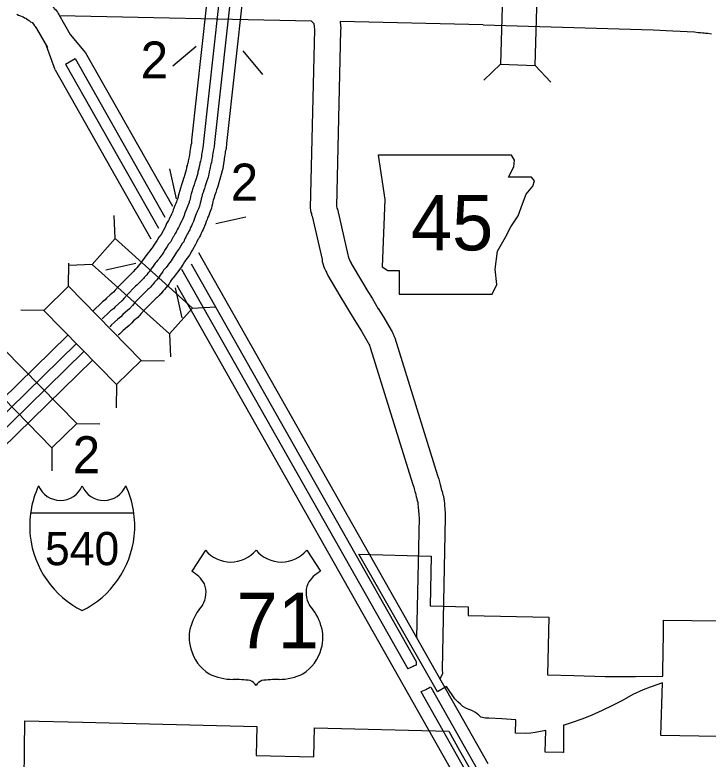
# Model space of a CAD drawing. Extents: x 1370567 to 1373900, y 377514 to 379648.
# Drawn here: x 1370802.1 to 1370881.3, y 379299.7 to 379384.9 of the extents above; entities that cross this region are included whole.
import ezdxf

# ---------------------------------------------------------------- set-up
doc = ezdxf.new("R2010")
doc.units = 0
doc.layers.add('Default', color=7, linetype='Continuous')

msp = doc.modelspace()

# ---------------------------------------------------------------- linework, layer by layer
at = {"layer": 'Default'}
for p, q in [((1370822.828, 379381.221), (1370820.125, 379378.975)), ((1370828.156, 379380.737), (1370830.403, 379378.035)), ((1370857.598, 379379.199), (1370855.676, 379377.389)), ((1370861.556, 379379.082), (1370863.367, 379377.161)), ((1370821.74, 379367.441), (1370821.788, 379367.632)), ((1370820.569, 379363.819), (1370819.801, 379367.248)), ((1370823.088, 379367.17), (1370823.103, 379367.23)), ((1370824.314, 379366.923), (1370824.298, 379366.864)), ((1370813.567, 379359.266), (1370813.427, 379361.903)), ((1370825.06, 379360.996), (1370828.489, 379361.763)), ((1370808.227, 379353.828), (1370808.255, 379356.467)), ((1370810.919, 379356.322), (1370808.282, 379356.183)), ((1370815.916, 379356.414), (1370812.487, 379355.647)), ((1370820.407, 379353.631), (1370821.174, 379350.202)), ((1370822.399, 379351.322), (1370825.036, 379351.461)), ((1370805.396, 379351.058), (1370802.757, 379351.086)), ((1370819.751, 379348.377), (1370819.891, 379345.741)), ((1370816.536, 379345.337), (1370819.176, 379345.308)), ((1370813.705, 379342.567), (1370813.677, 379339.927)), ((1370809.153, 379338.112), (1370811.793, 379338.084)), ((1370806.323, 379335.342), (1370806.294, 379332.703)), ((1370803.886, 379327.909), (1370815.684, 379327.909)), ((1370823.865, 379323.636), (1370822.307, 379321.226)), ((1370835.447, 379323.636), (1370837.005, 379321.226))]:
    msp.add_line(p, q, dxfattribs=at)
for points in [[(1370825.142, 379396.488), (1370822.289, 379370.51), (1370822.263, 379370.154), (1370822.218, 379369.955), (1370822.174, 379369.696), (1370822.128, 379369.451), (1370822.103, 379369.244), (1370822.078, 379369.125), (1370822.044, 379368.889), (1370822.004, 379368.627), (1370822.003, 379368.619), (1370821.894, 379368.182), (1370821.839, 379367.866), (1370821.831, 379367.826), (1370821.783, 379367.655), (1370821.74, 379367.441)], [(1370826.508, 379396.336), (1370823.659, 379370.385), (1370823.627, 379369.95), (1370823.567, 379369.687), (1370823.528, 379369.455), (1370823.488, 379369.24), (1370823.461, 379369.024), (1370823.434, 379368.89), (1370823.404, 379368.685), (1370823.366, 379368.438), (1370823.345, 379368.271), (1370823.3, 379368.137), (1370823.24, 379367.898), (1370823.191, 379367.613), (1370823.169, 379367.504), (1370823.121, 379367.334), (1370823.088, 379367.17)], [(1370827.751, 379396.198), (1370824.904, 379370.271), (1370824.867, 379369.764), (1370824.794, 379369.444), (1370824.758, 379369.235), (1370824.723, 379369.048), (1370824.695, 379368.823), (1370824.666, 379368.676), (1370824.64, 379368.5), (1370824.604, 379368.266), (1370824.57, 379367.991), (1370824.5, 379367.784), (1370824.464, 379367.64), (1370824.42, 379367.384), (1370824.385, 379367.212), (1370824.337, 379367.041), (1370824.314, 379366.923)], [(1370829.117, 379396.046), (1370826.273, 379370.146), (1370826.23, 379369.56), (1370826.143, 379369.176), (1370826.112, 379368.994), (1370826.083, 379368.837), (1370826.054, 379368.603), (1370826.021, 379368.442), (1370826, 379368.296), (1370825.966, 379368.076), (1370825.87, 379367.301)], [(1370803.06, 379387.906), (1370803.738, 379387.566), (1370803.901, 379387.498), (1370804.018, 379387.45), (1370804.267, 379387.355), (1370804.491, 379387.235), (1370804.534, 379387.217), (1370804.86, 379387.058), (1370805.071, 379386.911), (1370805.281, 379386.777), (1370805.549, 379386.584), (1370805.641, 379386.508), (1370805.862, 379386.37), (1370806.211, 379386.081), (1370806.376, 379385.858), (1370806.536, 379385.665), (1370806.588, 379385.598), (1370806.734, 379385.455), (1370806.946, 379385.17), (1370807.026, 379385.025), (1370807.112, 379384.903), (1370808.418, 379382.596)], [(1370802.329, 379384.917), (1370802.488, 379384.837), (1370802.747, 379384.729), (1370802.911, 379384.661), (1370803.022, 379384.619), (1370803.201, 379384.523), (1370803.298, 379384.482), (1370803.334, 379384.465), (1370803.405, 379384.415), (1370803.597, 379384.293), (1370803.712, 379384.21), (1370803.882, 379384.069), (1370804.049, 379383.965), (1370804.199, 379383.783), (1370804.349, 379383.592), (1370804.401, 379383.542), (1370804.576, 379383.294), (1370805.807, 379381.118)], [(1370807.178, 379384.802), (1370835.954, 379384.189)], [(1370835.954, 379384.189), (1370836.257, 379383.871), (1370836.273, 379383.832), (1370836.305, 379383.558), (1370836.307, 379383.401), (1370836.324, 379383.243), (1370836.321, 379383.163), (1370835.859, 379362.787), (1370835.926, 379362.272), (1370835.977, 379362.127), (1370836.005, 379361.991), (1370836.061, 379361.819), (1370837.198, 379356.874), (1370837.226, 379356.647), (1370837.296, 379356.411), (1370837.362, 379356.156), (1370837.419, 379356.045), (1370837.476, 379355.863), (1370837.626, 379355.553), (1370837.696, 379355.428), (1370837.706, 379355.408), (1370837.751, 379355.299), (1370837.857, 379355.06), (1370839.251, 379352.709), (1370839.887, 379351.655), (1370840.353, 379350.894), (1370841.051, 379349.719)], [(1370839.278, 379384.126), (1370839.28, 379383.94), (1370839.303, 379383.75), (1370839.305, 379383.586), (1370839.332, 379383.345), (1370839.319, 379383.064), (1370838.864, 379362.975), (1370838.908, 379362.767), (1370838.955, 379362.62), (1370840.156, 379357.395), (1370840.172, 379357.265), (1370840.269, 379356.984), (1370840.274, 379356.968), (1370840.288, 379356.939), (1370840.341, 379356.845), (1370840.432, 379356.667), (1370840.511, 379356.476), (1370840.529, 379356.436), (1370841.825, 379354.25), (1370842.451, 379353.214), (1370842.922, 379352.443), (1370843.63, 379351.25)], [(1370839.285, 379384.118), (1370855.607, 379383.77)], [(1370855.603, 379383.697), (1370858.21, 379383.623), (1370875.06, 379383.125), (1370877.317, 379383.039), (1370879.758, 379382.897), (1370880.191, 379382.852), (1370880.468, 379382.834), (1370880.686, 379382.816), (1370880.892, 379382.802), (1370881.038, 379382.781), (1370881.297, 379382.744), (1370881.708, 379382.686)], [(1370808.424, 379382.599), (1370810.164, 379380.524)], [(1370806.683, 379378.554), (1370805.691, 379381.313)], [(1370810.164, 379380.524), (1370820.09, 379362.979)], [(1370807.88, 379379.231), (1370808.968, 379379.847)], [(1370808.968, 379379.847), (1370819.223, 379361.72)], [(1370806.683, 379378.554), (1370817.616, 379359.229)], [(1370807.88, 379379.231), (1370818.501, 379360.458)], [(1370821.788, 379367.632), (1370821.649, 379367.175), (1370821.634, 379367), (1370821.477, 379366.492), (1370821.434, 379366.341), (1370821.367, 379366.158), (1370821.276, 379365.873), (1370821.195, 379365.661), (1370821.085, 379365.306), (1370821.04, 379365.155), (1370821.003, 379365.04), (1370820.926, 379364.787), (1370820.814, 379364.389), (1370820.767, 379364.106), (1370820.745, 379364.026), (1370820.706, 379363.88), (1370820.699, 379363.857), (1370820.676, 379363.797)], [(1370823.103, 379367.23), (1370823.007, 379366.914), (1370822.992, 379366.737), (1370822.795, 379366.1), (1370822.742, 379365.915), (1370822.668, 379365.712), (1370822.574, 379365.416), (1370822.495, 379365.212), (1370822.401, 379364.907), (1370822.354, 379364.749), (1370822.316, 379364.63), (1370822.246, 379364.399), (1370822.158, 379364.089), (1370822.111, 379363.807), (1370822.071, 379363.665), (1370822.026, 379363.495), (1370821.998, 379363.405), (1370821.899, 379363.143), (1370821.87, 379363.071)], [(1370824.298, 379366.864), (1370824.241, 379366.677), (1370824.221, 379366.436), (1370824.166, 379366.303), (1370823.994, 379365.744), (1370823.932, 379365.527), (1370823.851, 379365.307), (1370823.753, 379365.001), (1370823.677, 379364.803), (1370823.597, 379364.544), (1370823.549, 379364.38), (1370823.51, 379364.258), (1370823.445, 379364.047), (1370823.38, 379363.816), (1370823.333, 379363.535), (1370823.277, 379363.336), (1370823.227, 379363.145), (1370823.178, 379362.993), (1370823.065, 379362.692), (1370822.972, 379362.457), (1370822.938, 379362.38)], [(1370825.87, 379367.301), (1370825.24, 379365.101), (1370825.152, 379364.861), (1370825.051, 379364.544), (1370824.977, 379364.353), (1370824.913, 379364.145), (1370824.862, 379363.974), (1370824.822, 379363.849), (1370824.765, 379363.66), (1370824.724, 379363.515), (1370824.677, 379363.236), (1370824.604, 379362.975), (1370824.547, 379362.759), (1370824.477, 379362.541), (1370824.347, 379362.197), (1370824.242, 379361.93), (1370824.145, 379361.707), (1370824.111, 379361.627), (1370824.104, 379361.605)], [(1370820.676, 379363.797), (1370820.616, 379363.638), (1370820.546, 379363.462), (1370820.468, 379363.283), (1370820.366, 379363.041), (1370820.269, 379362.749), (1370820.198, 379362.545), (1370820.155, 379362.424), (1370820.09, 379362.274), (1370819.998, 379362.055), (1370819.936, 379361.942), (1370819.772, 379361.603), (1370819.721, 379361.48), (1370819.642, 379361.349), (1370819.587, 379361.229), (1370819.435, 379361.008), (1370819.303, 379360.665), (1370819.29, 379360.638), (1370818.802, 379359.732), (1370818.55, 379359.441), (1370818.338, 379359.105), (1370818.123, 379358.76), (1370817.953, 379358.502), (1370817.782, 379358.222), (1370817.743, 379358.173), (1370817.471, 379357.844), (1370817.393, 379357.703), (1370817.341, 379357.641), (1370817.21, 379357.481), (1370817.06, 379357.314), (1370816.85, 379357.032), (1370816.679, 379356.78), (1370816.335, 379356.294), (1370816.01, 379355.919), (1370815.922, 379355.797), (1370815.896, 379355.767), (1370815.774, 379355.656), (1370815.651, 379355.501), (1370815.451, 379355.332), (1370815.291, 379355.155), (1370815.145, 379355.015), (1370815.069, 379354.93), (1370814.949, 379354.832), (1370813.926, 379353.782), (1370813.561, 379353.365), (1370813.353, 379353.138), (1370812.997, 379352.833), (1370812.578, 379352.442), (1370812.418, 379352.27), (1370812.122, 379352.036), (1370811.708, 379351.644), (1370811.359, 379351.328), (1370811.04, 379351.025)], [(1370821.862, 379363.051), (1370821.817, 379362.935), (1370821.732, 379362.741), (1370821.654, 379362.555), (1370821.57, 379362.305), (1370821.495, 379362.089), (1370821.435, 379361.92), (1370821.354, 379361.735), (1370821.239, 379361.459), (1370821.159, 379361.312), (1370821.028, 379361.041), (1370820.952, 379360.857), (1370820.859, 379360.705), (1370820.789, 379360.55), (1370820.66, 379360.363), (1370820.566, 379360.117), (1370820.515, 379360.012), (1370820.421, 379359.838), (1370820.345, 379359.69), (1370820.275, 379359.565), (1370820.274, 379359.56), (1370820.193, 379359.484), (1370819.876, 379358.872), (1370819.657, 379358.619), (1370819.503, 379358.375), (1370819.281, 379358.018), (1370819.113, 379357.764), (1370818.912, 379357.434), (1370818.812, 379357.307), (1370818.612, 379357.066), (1370818.533, 379356.925), (1370818.402, 379356.766), (1370818.253, 379356.584), (1370818.125, 379356.442), (1370817.971, 379356.236), (1370817.81, 379355.997), (1370817.639, 379355.756), (1370817.555, 379355.609), (1370817.42, 379355.451), (1370817.28, 379355.333), (1370817.154, 379355.14), (1370817.087, 379355.062), (1370816.998, 379354.941), (1370816.882, 379354.806), (1370816.783, 379354.716), (1370816.654, 379354.552), (1370816.601, 379354.504), (1370816.411, 379354.343), (1370816.279, 379354.197), (1370816.132, 379354.056), (1370816.02, 379353.932), (1370815.88, 379353.817), (1370814.937, 379352.849), (1370814.586, 379352.448), (1370814.311, 379352.147), (1370813.914, 379351.808), (1370813.552, 379351.47), (1370813.353, 379351.256), (1370813.022, 379350.994), (1370812.642, 379350.635), (1370812.295, 379350.32), (1370812.058, 379350.095)], [(1370822.938, 379362.38), (1370822.881, 379362.249), (1370822.824, 379362.113), (1370822.753, 379361.901), (1370822.674, 379361.674), (1370822.599, 379361.461), (1370822.504, 379361.244), (1370822.367, 379360.917), (1370822.271, 379360.74), (1370822.169, 379360.529), (1370822.07, 379360.29), (1370821.966, 379360.12), (1370821.881, 379359.932), (1370821.774, 379359.776), (1370821.713, 379359.619), (1370821.628, 379359.443), (1370821.526, 379359.254), (1370821.447, 379359.1), (1370821.438, 379359.084), (1370821.382, 379358.888), (1370821.206, 379358.721), (1370820.918, 379358.165), (1370820.664, 379357.872), (1370820.563, 379357.712), (1370820.334, 379357.343), (1370820.168, 379357.093), (1370819.939, 379356.718), (1370819.783, 379356.521), (1370819.648, 379356.358), (1370819.57, 379356.217), (1370819.367, 379355.971), (1370819.201, 379355.769), (1370819.093, 379355.649), (1370818.991, 379355.512), (1370818.838, 379355.286), (1370818.694, 379355.083), (1370818.582, 379354.887), (1370818.304, 379354.561), (1370818.227, 379354.496), (1370818.156, 379354.387), (1370818.066, 379354.283), (1370817.977, 379354.161), (1370817.779, 379353.932), (1370817.7, 379353.86), (1370817.573, 379353.7), (1370817.429, 379353.567), (1370817.283, 379353.443), (1370817.177, 379353.326), (1370817.029, 379353.184), (1370816.884, 379353.025), (1370816.727, 379352.895), (1370815.855, 379352.001), (1370815.517, 379351.614), (1370815.181, 379351.247), (1370814.747, 379350.876), (1370814.437, 379350.586), (1370814.203, 379350.335), (1370813.841, 379350.048), (1370813.491, 379349.718), (1370813.146, 379349.404), (1370812.928, 379349.198)], [(1370824.104, 379361.605), (1370824.054, 379361.456), (1370823.971, 379361.218), (1370823.879, 379360.957), (1370823.769, 379360.705), (1370823.608, 379360.32), (1370823.494, 379360.111), (1370823.424, 379359.966), (1370823.3, 379359.667), (1370823.184, 379359.476), (1370823.083, 379359.253), (1370823.019, 379359.16), (1370822.853, 379358.817), (1370822.742, 379358.612), (1370822.409, 379357.967), (1370822.32, 379357.883), (1370822.064, 379357.388), (1370821.771, 379357.05), (1370821.728, 379356.982), (1370821.491, 379356.601), (1370821.329, 379356.355), (1370821.069, 379355.93), (1370820.176, 379354.801), (1370820.112, 379354.716), (1370819.968, 379354.503), (1370819.855, 379354.344), (1370819.713, 379354.094), (1370819.172, 379353.459), (1370819.143, 379353.426), (1370819.054, 379353.305), (1370818.765, 379352.971), (1370818.709, 379352.92), (1370818.585, 379352.763), (1370818.339, 379352.536), (1370818.242, 379352.454), (1370818.165, 379352.369), (1370818.015, 379352.225), (1370817.836, 379352.026), (1370817.659, 379351.881), (1370816.866, 379351.068), (1370816.542, 379350.697), (1370816.138, 379350.256), (1370815.664, 379349.851), (1370815.411, 379349.614), (1370815.138, 379349.321), (1370814.741, 379349.007), (1370814.425, 379348.709), (1370814.081, 379348.397), (1370813.9, 379348.224)], [(1370823.092, 379357.674), (1370856.143, 379299.257)], [(1370822.235, 379356.397), (1370848.012, 379310.835)], [(1370821.147, 379355.782), (1370847.001, 379310.085)], [(1370820.601, 379353.954), (1370852.661, 379297.287)], [(1370843.609, 379351.286), (1370844.265, 379350.248), (1370845.114, 379348.786), (1370845.204, 379348.611), (1370845.277, 379348.457), (1370845.333, 379348.338), (1370845.406, 379348.176), (1370845.447, 379348.06), (1370845.51, 379347.907), (1370845.51, 379347.907), (1370850.405, 379332.166), (1370850.536, 379331.751), (1370850.64, 379331.438), (1370850.705, 379331.138), (1370850.783, 379330.891), (1370850.835, 379330.624), (1370850.857, 379330.535), (1370850.92, 379330.332), (1370850.96, 379330.169), (1370851.015, 379329.958), (1370851.066, 379329.811), (1370851.125, 379329.48), (1370851.155, 379329.34), (1370851.209, 379328.899), (1370851.19, 379328.763), (1370851.208, 379328.661), (1370851.232, 379328.428), (1370851.233, 379328.294), (1370851.245, 379328.221), (1370851.267, 379327.977), (1370851.27, 379327.69), (1370851.284, 379327.426), (1370850.933, 379309.98), (1370850.985, 379309.519), (1370850.689, 379308.96), (1370850.637, 379308.874)], [(1370841.051, 379349.719), (1370841.699, 379348.692), (1370842.48, 379347.347), (1370842.513, 379347.283), (1370842.563, 379347.179), (1370842.61, 379347.079), (1370842.618, 379347.06), (1370842.64, 379346.997), (1370842.659, 379346.951), (1370842.695, 379346.813), (1370842.74, 379346.712), (1370847.542, 379331.271), (1370847.681, 379330.828), (1370847.743, 379330.643), (1370847.804, 379330.363), (1370847.871, 379330.151), (1370847.904, 379329.978), (1370847.966, 379329.728), (1370848.028, 379329.531), (1370848.051, 379329.435), (1370848.142, 379329.087), (1370848.151, 379329.062), (1370848.199, 379328.441), (1370848.233, 379328.251), (1370848.236, 379328.03), (1370848.267, 379327.843), (1370848.268, 379327.827), (1370848.271, 379327.593), (1370848.283, 379327.376), (1370848.006, 379313.645)], [(1370808.151, 379348.241), (1370789.127, 379329.624), (1370788.55, 379329.127), (1370788.413, 379329.006), (1370788.29, 379328.903), (1370788.115, 379328.761), (1370787.972, 379328.646), (1370787.718, 379328.437), (1370787.569, 379328.33), (1370787.332, 379328.159), (1370787.056, 379327.922), (1370786.957, 379327.843), (1370786.899, 379327.798), (1370786.688, 379327.682), (1370786.502, 379327.516), (1370786.461, 379327.491), (1370786.336, 379327.406), (1370785.996, 379327.225), (1370785.63, 379326.967), (1370785.369, 379326.808)], [(1370809.124, 379347.269), (1370790.057, 379328.61), (1370789.455, 379328.092), (1370789.311, 379327.964), (1370789.164, 379327.841), (1370788.98, 379327.692), (1370788.84, 379327.579), (1370788.556, 379327.347), (1370788.374, 379327.215), (1370788.184, 379327.078), (1370787.934, 379326.864), (1370787.808, 379326.763), (1370787.654, 379326.644), (1370787.486, 379326.552), (1370787.326, 379326.409), (1370787.211, 379326.338), (1370787.049, 379326.228), (1370786.718, 379326.052), (1370786.385, 379325.817), (1370786.086, 379325.634)], [(1370810.022, 379346.399), (1370790.903, 379327.689), (1370790.278, 379327.152), (1370790.127, 379327.017), (1370789.957, 379326.875), (1370789.765, 379326.72), (1370789.629, 379326.61), (1370789.318, 379326.355), (1370789.105, 379326.202), (1370788.958, 379326.095), (1370788.733, 379325.903), (1370788.582, 379325.781), (1370788.34, 379325.595), (1370788.211, 379325.524), (1370788.075, 379325.403), (1370787.893, 379325.29), (1370787.697, 379325.157), (1370787.374, 379324.985), (1370787.072, 379324.772), (1370786.737, 379324.567)], [(1370810.98, 379345.413), (1370791.833, 379326.675), (1370791.184, 379326.117), (1370791.024, 379325.974), (1370790.83, 379325.813), (1370790.63, 379325.651), (1370790.496, 379325.543), (1370790.157, 379325.264), (1370789.91, 379325.087), (1370789.81, 379325.014), (1370789.612, 379324.845), (1370789.433, 379324.701), (1370788.938, 379324.319), (1370788.642, 379324.137), (1370788.41, 379323.978), (1370788.096, 379323.811), (1370787.828, 379323.622), (1370787.454, 379323.394)], [(1370852.393, 379306.651), (1370851.431, 379308.041), (1370850.393, 379307.427), (1370841.42, 379323.184), (1370849.688, 379322.97), (1370849.574, 379317.281), (1370853.914, 379317.149), (1370853.896, 379316.155), (1370863.112, 379315.986), (1370862.973, 379309.38), (1370865.995, 379309.289), (1370869.559, 379309.182), (1370873.022, 379309.181), (1370876.139, 379309.222), (1370876.158, 379309.796), (1370876.232, 379314.103), (1370876.233, 379315.651), (1370889.215, 379315.493)], [(1370847.949, 379310.791), (1370847.943, 379310.495), (1370847.734, 379310.402), (1370847.625, 379310.331), (1370847.005, 379310.056)], [(1370849.585, 379307.959), (1370849.405, 379307.843), (1370849.168, 379307.755), (1370849.063, 379307.686), (1370848.5, 379307.437)], [(1370849.625, 379307.985), (1370854.946, 379298.58)], [(1370882.425, 379302.317), (1370875.912, 379302.431), (1370876.114, 379308.483), (1370874.716, 379307.969), (1370873.917, 379307.675), (1370872.738, 379307.135), (1370871.464, 379306.423), (1370870.387, 379305.869), (1370869.209, 379305.321), (1370867.957, 379304.746), (1370866.896, 379304.307), (1370865.802, 379303.916), (1370864.883, 379303.644), (1370864.795, 379303.62), (1370864.795, 379303.6), (1370864.789, 379302.582), (1370864.788, 379300.657), (1370864.799, 379300.488), (1370864.73, 379300.49), (1370862.714, 379300.542), (1370862.715, 379300.575), (1370862.773, 379303.028), (1370861.564, 379302.779), (1370861.078, 379302.718), (1370860.472, 379302.69), (1370859.314, 379302.722), (1370859.326, 379303.216), (1370859.341, 379303.691), (1370859.352, 379304.238), (1370857.752, 379304.34), (1370856.247, 379304.424), (1370855.876, 379304.444), (1370855.336, 379304.549), (1370855.129, 379304.787), (1370854.736, 379305.07), (1370854.318, 379305.316), (1370853.707, 379305.523), (1370853.297, 379305.774), (1370853.01, 379306.014), (1370852.71, 379306.289), (1370852.393, 379306.651)], [(1370848.481, 379307.469), (1370853.858, 379297.964)], [(1370803.147, 379297.462), (1370803.237, 379304.11), (1370809.821, 379303.952), (1370829.735, 379303.467), (1370829.676, 379300.167), (1370836.275, 379300.006), (1370836.333, 379303.306), (1370851.711, 379302.931), (1370852.926, 379300.739), (1370854.442, 379298.072)]]:
    msp.add_lwpolyline(points, dxfattribs=at)
for points in [[(1370861.556, 379379.082), (1370861.907, 379390.957), (1370857.949, 379391.074), (1370857.598, 379379.199)], [(1370843.633, 379368.818), (1370844.395, 379363.742), (1370844.056, 379356.045), (1370844.733, 379355.622), (1370846.002, 379355.622), (1370846.002, 379352.915), (1370856.66, 379352.915), (1370857.168, 379354.014), (1370856.999, 379355.791), (1370857.252, 379357.821), (1370858.183, 379359.428), (1370858.775, 379360.612), (1370859.621, 379361.881), (1370860.128, 379363.235), (1370860.551, 379364.334), (1370861.313, 379365.265), (1370861.482, 379365.857), (1370861.143, 379366.28), (1370858.521, 379366.28), (1370859.113, 379367.464), (1370859.198, 379368.225), (1370858.847, 379368.81)], [(1370810.919, 379356.322), (1370819.751, 379348.377), (1370822.399, 379351.322), (1370813.567, 379359.266)], [(1370805.396, 379351.058), (1370813.705, 379342.567), (1370816.536, 379345.337), (1370808.227, 379353.828)], [(1370798.014, 379343.833), (1370806.323, 379335.342), (1370809.153, 379338.112), (1370800.844, 379346.603)]]:
    msp.add_lwpolyline(points, close=True, dxfattribs=at)
for centre, radius, start, end in [((1370814.85, 379326.372), 11.071, 155.22044, 185.79282), ((1370807.296, 379332.029), 2.697, 202.14594, 337.34139), ((1370812.274, 379332.029), 2.697, 202.65861, 337.85406), ((1370804.721, 379326.372), 11.071, 354.20718, 24.77956), ((1370814.647, 379326.466), 10.878, 186.39228, 243.45705), ((1370804.924, 379326.466), 10.878, 296.54295, 353.60772), ((1370826.766, 379326.076), 3.791, 220.07504, 319.67012), ((1370832.546, 379326.076), 3.791, 220.32988, 319.92496), ((1370820.272, 379317.729), 4.047, 30.7809, 59.98827), ((1370839.04, 379317.729), 4.047, 120.01173, 149.2191), ((1370821.162, 379318.797), 2.774, 328.81046, 21.21077), ((1370838.15, 379318.797), 2.774, 158.78923, 211.18954), ((1370828.417, 379313.11), 6.472, 138.95648, 162.69135), ((1370830.895, 379313.11), 6.472, 17.30865, 41.04352), ((1370826.28, 379313.64), 4.277, 160.95764, 197.38186), ((1370833.031, 379313.64), 4.277, 342.61814, 19.04236), ((1370826.977, 379313.652), 4.949, 195.10743, 237.13119), ((1370832.335, 379313.652), 4.949, 302.86881, 344.89257), ((1370827.069, 379315.211), 6.354, 244.07708, 269.57785), ((1370832.243, 379315.211), 6.354, 270.42215, 295.92292), ((1370827.216, 379297.218), 11.64, 81.19416, 90.95387), ((1370828.671, 379307.655), 1.115, 28.03422, 72.98637), ((1370830.64, 379307.655), 1.115, 107.01363, 151.96578), ((1370832.096, 379297.218), 11.64, 89.04613, 98.80584)]:
    msp.add_arc(centre, radius, start, end, dxfattribs=at)

# ---------------------------------------------------------------- texts
for s, height, p in [('2', 4.224, (1370816.466, 379377.585)), ('2', 4.224, (1370826.758, 379363.621)), ('45', 6.336, (1370847.346, 379357.922)), ('2', 4.224, (1370808.695, 379332.445)), ('540', 3.8016, (1370805.532, 379321.921)), ('71', 6.336, (1370827.42, 379312.425))]:
    msp.add_text(s, height=height, dxfattribs=at).set_placement(p)

doc.saveas('drawing.dxf')
